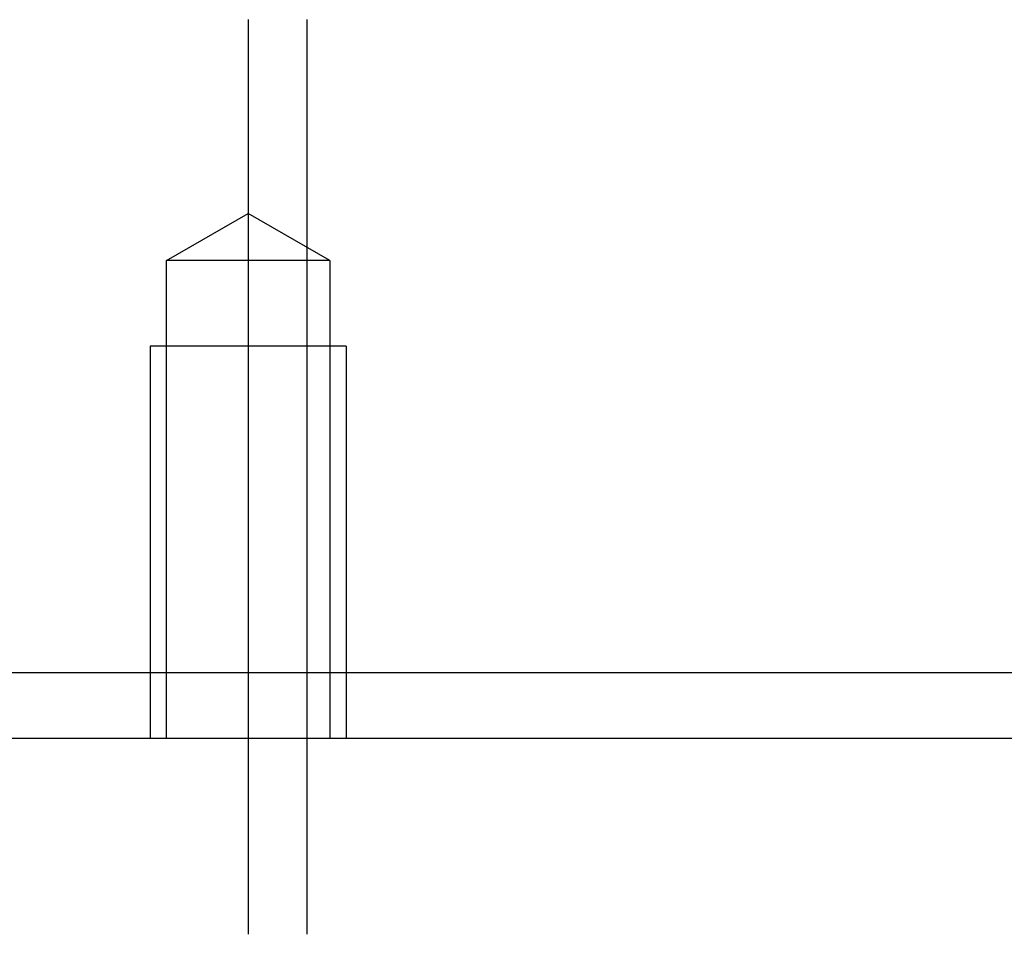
# Model space of a CAD drawing. Header units: millimetres. Extents: x 1805 to 4914, y -1594 to 860.
# Tile 329 of 656: x 2264 to 2279, y 129 to 143. Entities that reach past the tile are written whole.
import ezdxf
from ezdxf.lldxf.tags import DXFTag

# ---------------------------------------------------------------- set-up
doc = ezdxf.new("R2010")
doc.units = ezdxf.units.MM
doc.layers.get('0').update_dxf_attribs({"linetype": 'CONTINUOUS'})
tags = doc.linetypes.add('DASHED', pattern=[25.72, 12.86, -12.86]).pattern_tags.tags
tags[6:7] = [DXFTag(74, 4), DXFTag(75, 0), DXFTag(340, '0'), DXFTag(46, 0.0), DXFTag(50, 0.0), DXFTag(44, 0.0), DXFTag(45, 0.0)]
tags[4:5] = [DXFTag(74, 4), DXFTag(75, 0), DXFTag(340, '0'), DXFTag(46, 0.0), DXFTag(50, 0.0), DXFTag(44, 0.0), DXFTag(45, 0.0)]

msp = doc.modelspace()

# ---------------------------------------------------------------- linework, layer by layer
at = {"ltscale": 0.2}
for p, q in [((2267.381, 142.671), (2267.381, 128.671)), ((2268.277, 142.671), (2268.277, 128.671))]:
    msp.add_line(p, q, dxfattribs=at)
at = {"linetype": 'DASHED', "ltscale": 0.1}
for p, q in [((2266.131, 138.982), (2267.381, 139.704)), ((2268.631, 138.982), (2267.381, 139.704)), ((2266.131, 131.671), (2266.131, 138.982)), ((2268.631, 138.982), (2266.131, 138.982)), ((2268.631, 138.982), (2268.631, 131.671)), ((2268.881, 137.671), (2265.881, 137.671)), ((2265.881, 137.671), (2265.881, 131.671)), ((2268.881, 137.671), (2268.881, 131.671))]:
    msp.add_line(p, q, dxfattribs=at)
at = {"linetype": 'Continuous'}
for p, q in [((2287.631, 132.671), (2239.131, 132.671)), ((2239.131, 131.671), (2287.631, 131.671))]:
    msp.add_line(p, q, dxfattribs=at)

doc.saveas('drawing.dxf')
